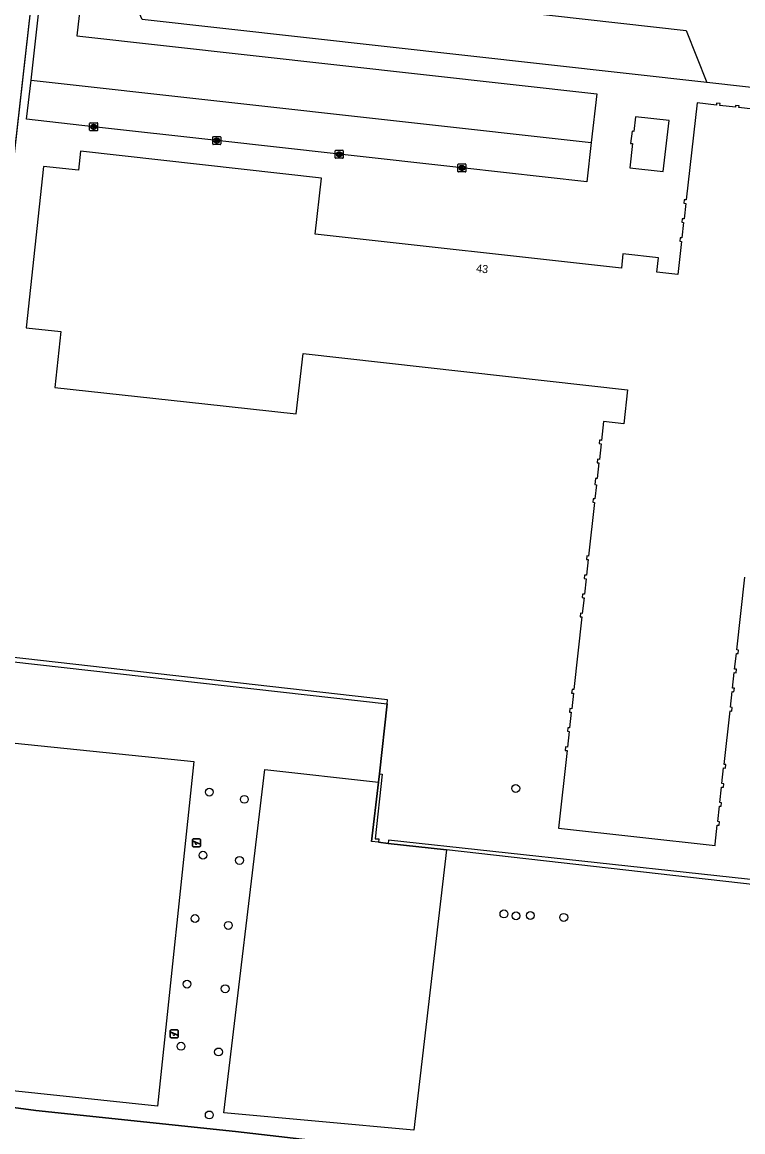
# Model space of a CAD drawing. Extents: x 162082 to 163393, y 388091 to 388632.
# Drawn here: x 162610.5 to 162700.6, y 388198.4 to 388337 of the extents above; entities that cross this region are included whole.
import ezdxf

# ---------------------------------------------------------------- set-up
doc = ezdxf.new("R2010")
doc.units = 0
for name, color, linetype in [('IMGEO_Boom', 7, 'Continuous'), ('IMGEO_Groenvoorziening', 7, 'Continuous'), ('IMGEO_Hek', 7, 'Continuous'), ('IMGEO_Kolk', 7, 'Continuous'), ('IMGEO_Pand', 7, 'Continuous'), ('IMGEO_Pand_nummerreeks', 7, 'Continuous'), ('IMGEO_Parkeervlak_open', 7, 'Continuous'), ('IMGEO_Rijbaan_lokaal_open', 7, 'Continuous'), ('IMGEO_Speelvoorziening', 7, 'Continuous'), ('IMGEO_Voetpad_gesloten', 7, 'Continuous')]:
    doc.layers.add(name, color=color, linetype=linetype)

msp = doc.modelspace()

# ---------------------------------------------------------------- linework, layer by layer
at = {"layer": 'IMGEO_Boom'}
for centre in [(162672.23, 388241.25), (162633.93, 388240.79), (162638.3, 388239.89), (162633.13, 388232.91), (162637.7, 388232.26), (162632.14, 388225), (162670.75, 388225.58), (162672.26, 388225.34), (162674.05, 388225.38), (162678.23, 388225.14), (162636.31, 388224.14), (162631.14, 388216.81), (162635.91, 388216.23), (162630.39, 388209.05), (162635.08, 388208.34), (162633.92, 388200.47)]:
    msp.add_circle(centre, 0.489, dxfattribs=at)
at = {"layer": 'IMGEO_Groenvoorziening'}
for points in [[(162613.48, 388355.34), (162612.93, 388350.46), (162602.48, 388258.38)], [(162655.19, 388243.09), (162656.17, 388251.81), (162656.21, 388252.33), (162602.48, 388258.38)], [(162655.19, 388243.09), (162655.52, 388243.05), (162654.64, 388234.97), (162655.11, 388234.94), (162655.07, 388234.52)], [(162655.07, 388242.04), (162655.19, 388243.09)], [(162708.48, 388229.12), (162656.33, 388234.8), (162656.28, 388234.39)], [(162600.07, 388202.63), (162612.24, 388201.03), (162637.2, 388198.38), (162662.43, 388195.48)]]:
    msp.add_lwpolyline(points, dxfattribs=at)
at = {"layer": 'IMGEO_Hek'}
for points in [[(162612.93, 388350.46), (162596.21, 388203.05)], [(162602.43, 388257.87), (162656.17, 388251.81)], [(162656.17, 388251.81), (162655.19, 388243.09), (162655.07, 388242.04), (162654.19, 388234.62)], [(162708.42, 388228.52), (162663.58, 388233.57), (162656.28, 388234.39), (162655.07, 388234.52), (162654.19, 388234.62)], [(162704.24, 388190.92), (162662.43, 388195.48), (162637.2, 388198.38), (162612.24, 388201.03), (162600.07, 388202.63), (162596.21, 388203.05)]]:
    msp.add_lwpolyline(points, dxfattribs=at)
at = {"layer": 'IMGEO_Kolk'}
for p, q in [((162618.97, 388323.47), (162618.97, 388324.32)), ((162619.05, 388324.4), (162619.9, 388324.4)), ((162619.46, 388324.17), (162619.49, 388324.17)), ((162619.48, 388323.62), (162619.46, 388323.62)), ((162619.97, 388324.32), (162619.97, 388323.47)), ((162619.9, 388323.39), (162619.05, 388323.39)), ((162634.36, 388321.75), (162634.36, 388322.6)), ((162634.43, 388322.68), (162635.28, 388322.68)), ((162634.84, 388322.46), (162634.87, 388322.46)), ((162635.36, 388322.6), (162635.36, 388321.75)), ((162635.28, 388321.68), (162634.43, 388321.68)), ((162634.87, 388321.9), (162634.84, 388321.9)), ((162649.67, 388320.04), (162649.67, 388320.89)), ((162649.74, 388320.97), (162650.59, 388320.97)), ((162650.16, 388320.74), (162650.18, 388320.74)), ((162650.67, 388320.89), (162650.67, 388320.04)), ((162650.59, 388319.96), (162649.74, 388319.96)), ((162650.18, 388320.19), (162650.15, 388320.19)), ((162665, 388318.33), (162665, 388319.19)), ((162665.07, 388319.26), (162665.93, 388319.26)), ((162665.93, 388318.26), (162665.07, 388318.26)), ((162665.51, 388318.48), (162665.48, 388318.48)), ((162665.49, 388319.04), (162665.51, 388319.04)), ((162666, 388319.19), (162666, 388318.33))]:
    msp.add_line(p, q, dxfattribs=at)
for points in [[(162618.97, 388323.47), (162618.97, 388324.32)], [(162619.05, 388324.4), (162619.9, 388324.4)], [(162619.29, 388324.09), (162619.42, 388324.09), (162619.42, 388323.94), (162619.55, 388324.09), (162619.71, 388324.09), (162619.56, 388323.94), (162619.72, 388323.69), (162619.56, 388323.69), (162619.48, 388323.86), (162619.42, 388323.79), (162619.42, 388323.69), (162619.29, 388323.69), (162619.29, 388324.09)], [(162619.97, 388324.32), (162619.97, 388323.47)], [(162619.9, 388323.39), (162619.05, 388323.39)], [(162634.36, 388321.75), (162634.36, 388322.6)], [(162634.43, 388322.68), (162635.28, 388322.68)], [(162634.68, 388322.38), (162634.8, 388322.38), (162634.8, 388322.22), (162634.93, 388322.38), (162635.09, 388322.38), (162634.95, 388322.23), (162635.1, 388321.98), (162634.95, 388321.98), (162634.86, 388322.14), (162634.8, 388322.07), (162634.8, 388321.98), (162634.68, 388321.98), (162634.68, 388322.38)], [(162635.36, 388322.6), (162635.36, 388321.75)], [(162635.28, 388321.68), (162634.43, 388321.68)], [(162649.67, 388320.04), (162649.67, 388320.89)], [(162649.74, 388320.97), (162650.59, 388320.97)], [(162649.99, 388320.66), (162650.11, 388320.66), (162650.11, 388320.51), (162650.24, 388320.66), (162650.41, 388320.66), (162650.26, 388320.51), (162650.41, 388320.26), (162650.26, 388320.26), (162650.18, 388320.43), (162650.11, 388320.36), (162650.11, 388320.26), (162649.99, 388320.26), (162649.99, 388320.66)], [(162650.67, 388320.89), (162650.67, 388320.04)], [(162650.59, 388319.96), (162649.74, 388319.96)], [(162665, 388318.33), (162665, 388319.19)], [(162665.07, 388319.26), (162665.93, 388319.26)], [(162665.93, 388318.26), (162665.07, 388318.26)], [(162665.32, 388318.96), (162665.44, 388318.96), (162665.44, 388318.81), (162665.57, 388318.96), (162665.74, 388318.96), (162665.59, 388318.81), (162665.74, 388318.56), (162665.59, 388318.56), (162665.51, 388318.72), (162665.44, 388318.66), (162665.44, 388318.56), (162665.32, 388318.56), (162665.32, 388318.96)], [(162666, 388319.19), (162666, 388318.33)]]:
    msp.add_lwpolyline(points, dxfattribs=at)
for centre, start, end in [((162619.05, 388324.32), 91.552, 178.448), ((162619.05, 388324.32), 91.552, 178.448), ((162619.05, 388323.47), 181.552, 268.448), ((162619.05, 388323.47), 181.552, 268.448), ((162619.9, 388324.32), 1.552, 88.448), ((162619.9, 388324.32), 1.552, 88.448), ((162619.9, 388323.47), 271.552, 358.448), ((162619.9, 388323.47), 271.552, 358.448), ((162634.43, 388322.6), 91.552, 178.448), ((162634.43, 388322.6), 91.552, 178.448), ((162635.28, 388322.6), 1.552, 88.448), ((162635.28, 388322.6), 1.552, 88.448), ((162634.43, 388321.75), 181.552, 268.448), ((162634.43, 388321.75), 181.552, 268.448), ((162635.28, 388321.75), 271.552, 358.448), ((162635.28, 388321.75), 271.552, 358.448), ((162649.74, 388320.89), 91.552, 178.448), ((162649.74, 388320.89), 91.552, 178.448), ((162650.59, 388320.89), 1.552, 88.448), ((162650.59, 388320.89), 1.552, 88.448), ((162649.74, 388320.04), 181.552, 268.448), ((162649.74, 388320.04), 181.552, 268.448), ((162650.59, 388320.04), 271.552, 358.448), ((162650.59, 388320.04), 271.552, 358.448), ((162665.07, 388319.18), 91.552, 178.448), ((162665.07, 388319.18), 91.552, 178.448), ((162665.07, 388318.33), 181.552, 268.448), ((162665.07, 388318.33), 181.552, 268.448), ((162665.92, 388319.18), 1.552, 88.448), ((162665.92, 388319.18), 1.552, 88.448), ((162665.92, 388318.33), 271.552, 358.448), ((162665.92, 388318.33), 271.552, 358.448)]:
    msp.add_arc(centre, 0.0765, start, end, dxfattribs=at)
for centre, major_axis, ratio, start_param, end_param in [((162619.46, 388323.89), (-0.387, 0.002), 0.722429, 4.712389, 7.853982), ((162619.48, 388323.89), (-0.39, 0.002), 0.717154, 1.570796, 4.712389), ((162634.84, 388322.18), (-0.387, 0.002), 0.722429, 4.712389, 7.853982), ((162634.87, 388322.18), (-0.39, 0.002), 0.717154, 1.570796, 4.712389), ((162650.15, 388320.46), (-0.387, 0.002), 0.722429, 4.712389, 7.853982), ((162650.18, 388320.46), (-0.39, 0.002), 0.717154, 1.570796, 4.712389), ((162665.49, 388318.76), (-0.387, 0.002), 0.722429, 4.712389, 7.853982), ((162665.51, 388318.76), (-0.39, 0.002), 0.717154, 1.570796, 4.712389)]:
    msp.add_ellipse(centre, major_axis=major_axis, ratio=ratio, start_param=start_param, end_param=end_param, dxfattribs=at)
at = {"layer": 'IMGEO_Pand'}
for points in [[(162705.38, 388325.7), (162700.12, 388326.29), (162700.15, 388326.52), (162699.71, 388326.57), (162699.68, 388326.34), (162697.74, 388326.56), (162697.76, 388326.79), (162697.33, 388326.84), (162697.3, 388326.61), (162694.89, 388326.88), (162693.53, 388314.77), (162693.3, 388314.79), (162693.25, 388314.36), (162693.48, 388314.33), (162693.26, 388312.38), (162693.03, 388312.41), (162692.98, 388311.97), (162693.21, 388311.95), (162693, 388310.01), (162692.77, 388310.04), (162692.72, 388309.6), (162692.95, 388309.57), (162692.49, 388305.46), (162689.88, 388305.75), (162690.07, 388307.53), (162685.61, 388308.01), (162685.43, 388306.24), (162647.17, 388310.49), (162647.93, 388317.5), (162617.84, 388320.86), (162617.57, 388318.46), (162613.2, 388318.95), (162611.02, 388298.8), (162615.35, 388298.34), (162614.6, 388291.32), (162633.37, 388289.3), (162644.79, 388288.04), (162645.64, 388295.59), (162686.21, 388291.05), (162685.74, 388286.81), (162683.21, 388287.1), (162682.94, 388284.73), (162682.83, 388284.74), (162682.71, 388284.76), (162682.67, 388284.32), (162682.89, 388284.29), (162682.68, 388282.35), (162682.45, 388282.37), (162682.4, 388281.93), (162682.63, 388281.91), (162682.41, 388279.95), (162682.18, 388279.98), (162682.1, 388279.21), (162682.33, 388279.18), (162682.13, 388277.41), (162681.9, 388277.43), (162681.85, 388276.99), (162682.08, 388276.97), (162681.34, 388270.27), (162681.11, 388270.3), (162681.06, 388269.86), (162681.29, 388269.84), (162681.07, 388267.89), (162680.96, 388267.9), (162680.84, 388267.91), (162680.8, 388267.48), (162681.02, 388267.45), (162680.81, 388265.5), (162680.58, 388265.53), (162680.53, 388265.09), (162680.66, 388265.08), (162680.76, 388265.06), (162680.54, 388263.12), (162680.31, 388263.14), (162680.27, 388262.7), (162680.49, 388262.68), (162679.48, 388253.59), (162679.26, 388253.61), (162679.21, 388253.17), (162679.43, 388253.15), (162679.22, 388251.2), (162678.99, 388251.23), (162678.94, 388250.79), (162679.17, 388250.76), (162678.95, 388248.81), (162678.73, 388248.84), (162678.68, 388248.4), (162678.9, 388248.38), (162678.69, 388246.42), (162678.46, 388246.44), (162678.41, 388246.01), (162678.64, 388245.98), (162677.56, 388236.29), (162697.14, 388234.12), (162697.15, 388234.27), (162697.42, 388236.67), (162697.65, 388236.65), (162697.7, 388237.09), (162697.47, 388237.11), (162697.68, 388239.05), (162697.91, 388239.03), (162697.96, 388239.46), (162697.73, 388239.49), (162697.95, 388241.43), (162698.18, 388241.4), (162698.23, 388241.84), (162698, 388241.87), (162698.21, 388243.81), (162698.44, 388243.79), (162698.49, 388244.23), (162698.26, 388244.25), (162699.01, 388250.95), (162699.24, 388250.92), (162699.29, 388251.36), (162699.06, 388251.39), (162699.28, 388253.35), (162699.5, 388253.32), (162699.55, 388253.76), (162699.32, 388253.79), (162699.54, 388255.73), (162699.77, 388255.71), (162699.82, 388256.14), (162699.59, 388256.17), (162699.81, 388258.11), (162700.04, 388258.09), (162700.08, 388258.53), (162699.86, 388258.55), (162700.87, 388267.66)], [(162691.39, 388324.67), (162687.19, 388325.14), (162686.98, 388323.33), (162686.76, 388323.35), (162686.58, 388321.81), (162686.81, 388321.79), (162686.47, 388318.78), (162690.67, 388318.31), (162691.39, 388324.67)]]:
    msp.add_lwpolyline(points, dxfattribs=at)
at = {"layer": 'IMGEO_Parkeervlak_open'}
for points in [[(162696.1, 388329.42), (162625.52, 388337.28), (162622.6, 388343.91)], [(162681.67, 388321.93), (162681.12, 388317.02), (162665.5, 388318.76), (162650.17, 388320.46), (162634.86, 388322.18), (162619.47, 388323.89), (162611.09, 388324.83), (162611.64, 388329.74)]]:
    msp.add_lwpolyline(points, dxfattribs=at)
at = {"layer": 'IMGEO_Rijbaan_lokaal_open'}
for points in [[(162611.64, 388329.74), (162614.49, 388355.23)], [(162622.6, 388343.91), (162618.41, 388344.38), (162617.36, 388335.26), (162682.35, 388328.03), (162681.67, 388321.93)], [(162622.6, 388343.91), (162693.53, 388335.92), (162696.1, 388329.42)], [(162611.64, 388329.74), (162681.67, 388321.93)], [(162719.53, 388326.8), (162696.1, 388329.42)]]:
    msp.add_lwpolyline(points, dxfattribs=at)
at = {"layer": 'IMGEO_Speelvoorziening'}
for p, q in [((162631.82, 388234.06), (162631.82, 388234.86)), ((162631.82, 388234.86), (162631.82, 388234.06)), ((162631.92, 388234.96), (162632.71, 388234.96)), ((162632.71, 388234.96), (162631.92, 388234.96)), ((162632.81, 388234.86), (162632.81, 388234.06)), ((162632.81, 388234.06), (162632.81, 388234.86)), ((162632.2, 388234.49), (162631.87, 388234.63)), ((162631.89, 388234.69), (162632.77, 388234.34)), ((162632.71, 388233.96), (162631.92, 388233.96)), ((162631.92, 388233.96), (162632.71, 388233.96)), ((162632.74, 388234.27), (162632.4, 388234.41)), ((162629.04, 388210.2), (162629.04, 388211)), ((162629.04, 388211), (162629.04, 388210.2)), ((162629.42, 388210.63), (162629.08, 388210.77)), ((162629.11, 388210.83), (162629.98, 388210.48)), ((162629.14, 388211.1), (162629.93, 388211.1)), ((162629.93, 388211.1), (162629.14, 388211.1)), ((162629.93, 388210.1), (162629.14, 388210.1)), ((162629.14, 388210.1), (162629.93, 388210.1)), ((162629.96, 388210.41), (162629.62, 388210.55)), ((162630.03, 388211), (162630.03, 388210.2)), ((162630.03, 388210.2), (162630.03, 388211))]:
    msp.add_line(p, q, dxfattribs=at)
for centre, radius, start, end in [((162631.92, 388234.86), 0.1, 90, 180), ((162631.92, 388234.86), 0.1, 90, 180), ((162632.71, 388234.86), 0.1, 0, 90), ((162632.71, 388234.86), 0.1, 360, 90), ((162631.92, 388234.06), 0.1, 180, 270), ((162631.92, 388234.06), 0.1, 180, 270), ((162631.88, 388234.66), 0.0327, 68.078, 248.078), ((162632.28, 388234.4), 0.12, 130.9928, 5.1632), ((162632.71, 388234.06), 0.1, 270, 0), ((162632.71, 388234.06), 0.1, 270, 0), ((162632.75, 388234.31), 0.0327, 248.078, 68.078), ((162629.14, 388211), 0.1, 90, 180), ((162629.14, 388211), 0.1, 90, 180), ((162629.14, 388210.2), 0.1, 180, 270), ((162629.14, 388210.2), 0.1, 180, 270), ((162629.09, 388210.8), 0.0327, 68.078, 248.078), ((162629.5, 388210.54), 0.12, 130.9928, 5.1632), ((162629.93, 388211), 0.1, 0, 90), ((162629.93, 388211), 0.1, 360, 90), ((162629.93, 388210.2), 0.1, 270, 0), ((162629.93, 388210.2), 0.1, 270, 0), ((162629.97, 388210.45), 0.0327, 248.078, 68.078)]:
    msp.add_arc(centre, radius, start, end, dxfattribs=at)
at = {"layer": 'IMGEO_Voetpad_gesloten'}
for points in [[(162627.44, 388201.55), (162601.83, 388204.26), (162606.36, 388247.25), (162631.98, 388244.63), (162627.44, 388201.55)], [(162656.28, 388234.39), (162663.58, 388233.57), (162659.5, 388198.55), (162635.74, 388200.74), (162640.85, 388243.61), (162655.07, 388242.04)], [(162655.07, 388234.52), (162654.19, 388234.62), (162655.07, 388242.04)], [(162655.07, 388234.52), (162656.28, 388234.39)]]:
    msp.add_lwpolyline(points, dxfattribs=at)

# ---------------------------------------------------------------- texts
at = {"layer": 'IMGEO_Pand_nummerreeks'}
msp.add_text('43', height=1, rotation=353.6574, dxfattribs=at).set_placement((162667.24, 388305.75))

doc.saveas('drawing.dxf')
